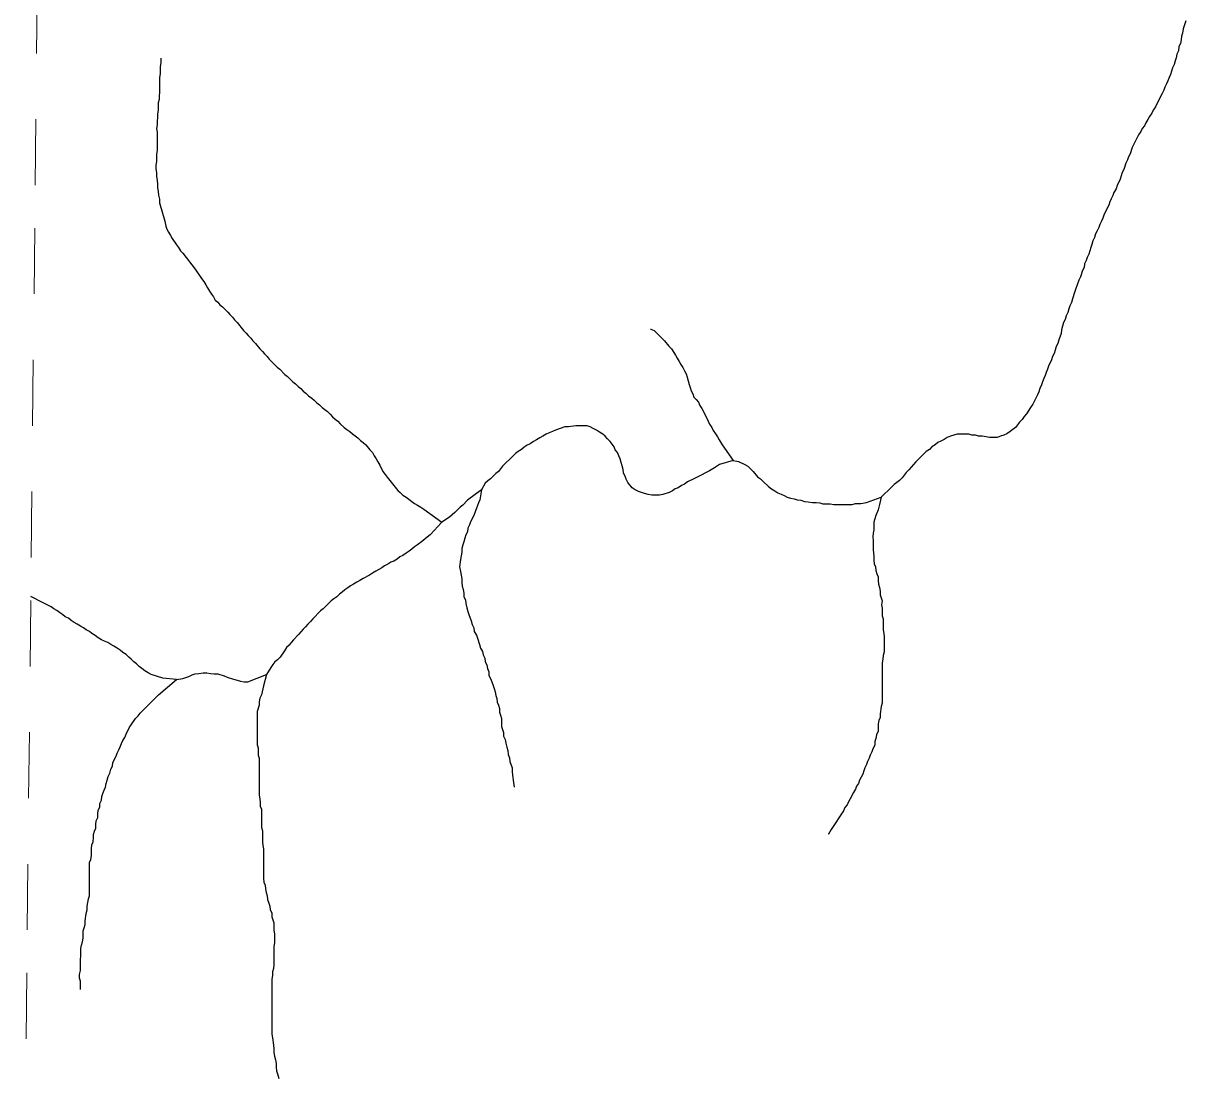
# Model space of a CAD drawing. Extents: x 652.3 to 678, y 7316.9 to 7344.9.
# Drawn here: x 652.452 to 654.216, y 7332.83 to 7334.436 of the extents above; entities that cross this region are included whole.
import ezdxf

# ---------------------------------------------------------------- set-up
doc = ezdxf.new("R2010")
doc.units = 0
doc.header["$LTSCALE"] = 0.032
doc.linetypes.add('SHORT_DASHED', pattern=[2.7, 1.5, -1.2])
doc.layers.add('53', color=7, linetype='SHORT_DASHED', lineweight=13)
doc.layers.add('7', color=7, linetype='Continuous', lineweight=25)

msp = doc.modelspace()

# ---------------------------------------------------------------- linework, layer by layer
at = {"layer": '53'}
msp.add_lwpolyline([(652.452, 7332.4954), (652.458, 7333.0604), (652.4641, 7333.6255), (652.4701, 7334.1905), (652.4762, 7334.7555), (652.4822, 7335.3205), (652.4882, 7335.8855), (652.4943, 7336.4505), (652.5003, 7337.0155), (652.5063, 7337.5805), (652.5124, 7338.1456), (652.5184, 7338.7106), (652.5244, 7339.2756), (652.5305, 7339.8406), (652.5365, 7340.4056), (652.5425, 7340.9706), (652.5485, 7341.5356), (652.5546, 7342.1006), (652.5606, 7342.6656), (652.5666, 7343.2307), (652.5726, 7343.7957), (652.5786, 7344.3607), (652.5847, 7344.9257)], dxfattribs=at)
at = {"layer": '7'}
for p, q in [((652.6844, 7333.4403), (652.6637, 7333.4427)), ((652.8213, 7333.4482), (652.8165, 7333.4307))]:
    msp.add_line(p, q, dxfattribs=at)
for points in [[(654.2161, 7334.4397), (654.2121, 7334.4277), (654.2114, 7334.4213), (654.2098, 7334.4166), (654.209, 7334.411), (654.2082, 7334.4054), (654.2058, 7334.4007), (654.205, 7334.3943), (654.2026, 7334.3895), (654.2018, 7334.384), (654.2002, 7334.3792), (654.1986, 7334.3736), (654.1962, 7334.3688), (654.1946, 7334.3633), (654.1931, 7334.3585), (654.1907, 7334.3537), (654.1891, 7334.3489), (654.1867, 7334.3442), (654.1843, 7334.3394), (654.1827, 7334.3346), (654.1803, 7334.3298), (654.1771, 7334.3243), (654.1748, 7334.3187), (654.1724, 7334.3139), (654.17, 7334.3092), (654.1668, 7334.3044), (654.1644, 7334.2996), (654.1612, 7334.2948), (654.1588, 7334.2901), (654.1557, 7334.2853), (654.1533, 7334.2805), (654.1501, 7334.2765), (654.1477, 7334.2718), (654.1445, 7334.267), (654.1374, 7334.2527), (654.135, 7334.2479), (654.1318, 7334.2383), (654.1294, 7334.2336), (654.1278, 7334.2288), (654.1254, 7334.224), (654.1222, 7334.2145), (654.1198, 7334.2097), (654.1183, 7334.2049), (654.1167, 7334.1994)], [(652.6606, 7334.3832), (652.6606, 7334.3824), (652.6606, 7334.3808), (652.6606, 7334.3792), (652.6606, 7334.3776), (652.6606, 7334.376), (652.6598, 7334.3704), (652.6598, 7334.3649), (652.6598, 7334.3593), (652.659, 7334.3537), (652.659, 7334.3481), (652.659, 7334.3426), (652.659, 7334.337), (652.659, 7334.3314), (652.6582, 7334.3259), (652.6582, 7334.3203), (652.6566, 7334.3155), (652.6566, 7334.31), (652.6566, 7334.3044), (652.6558, 7334.2988), (652.6558, 7334.2932), (652.655, 7334.2877), (652.655, 7334.2821), (652.6542, 7334.2765), (652.655, 7334.271), (652.655, 7334.2654), (652.655, 7334.2598), (652.655, 7334.2543), (652.655, 7334.2487), (652.655, 7334.2431), (652.6542, 7334.2375), (652.6542, 7334.232), (652.6542, 7334.2264), (652.6534, 7334.2208), (652.6534, 7334.2153), (652.6542, 7334.2097), (652.6542, 7334.2041), (652.655, 7334.1978), (652.6558, 7334.1922), (652.6558, 7334.1866), (652.6566, 7334.1811), (652.6574, 7334.1755), (652.659, 7334.1691), (652.659, 7334.1635), (652.6669, 7334.1357)], [(654.1167, 7334.1994), (654.1119, 7334.1898), (654.1103, 7334.185), (654.1071, 7334.1795), (654.1055, 7334.1747), (654.1031, 7334.1699), (654.1008, 7334.1651), (654.0992, 7334.1604), (654.0944, 7334.1508), (654.092, 7334.1452), (654.0904, 7334.1405), (654.088, 7334.1357), (654.0856, 7334.1309), (654.084, 7334.1261), (654.0817, 7334.1214), (654.0793, 7334.1166), (654.0777, 7334.111), (654.0753, 7334.1063), (654.0737, 7334.1007), (654.0721, 7334.0959), (654.0705, 7334.0911), (654.0689, 7334.0856), (654.0665, 7334.0808), (654.0649, 7334.076), (654.0626, 7334.0712), (654.0618, 7334.0657), (654.0594, 7334.0609), (654.0562, 7334.0514), (654.0538, 7334.0466), (654.049, 7334.0323), (654.0474, 7334.0275), (654.0443, 7334.0179), (654.0427, 7334.0124), (654.0403, 7334.0076), (654.0387, 7334.0028), (654.0371, 7333.9972), (654.0347, 7333.9925), (654.0331, 7333.9869), (654.0307, 7333.9821), (654.0291, 7333.9766), (654.0275, 7333.971), (654.0268, 7333.9654), (654.0236, 7333.9559), (654.022, 7333.9503), (654.0196, 7333.9455), (654.018, 7333.94), (654.0164, 7333.9352), (654.014, 7333.9304), (654.0124, 7333.9256), (654.0077, 7333.9161), (654.0061, 7333.9113), (654.0045, 7333.9065), (654.0029, 7333.9018), (654.0005, 7333.897), (653.9989, 7333.8922), (653.9973, 7333.8874), (653.9949, 7333.8819), (653.9933, 7333.8771), (653.9909, 7333.8723), (653.9838, 7333.858), (653.9806, 7333.8532), (653.9742, 7333.8437), (653.9711, 7333.8397), (653.9679, 7333.8349), (653.9639, 7333.8309), (653.9575, 7333.823), (653.9535, 7333.8198), (653.9496, 7333.8166), (653.9448, 7333.8134), (653.94, 7333.8111), (653.9352, 7333.8095), (653.9297, 7333.8079), (653.9185, 7333.8079), (653.913, 7333.8087), (653.9074, 7333.8095), (653.9018, 7333.8095), (653.8971, 7333.8111), (653.8915, 7333.8111), (653.8867, 7333.8126), (653.8692, 7333.8126), (653.8644, 7333.8111), (653.8589, 7333.8095), (653.8541, 7333.8079), (653.8493, 7333.8047), (653.8445, 7333.8023), (653.8398, 7333.7999), (653.8358, 7333.7967), (653.831, 7333.7936), (653.827, 7333.7896), (653.8223, 7333.7864), (653.8063, 7333.7705), (653.8032, 7333.7665), (653.7992, 7333.7625), (653.796, 7333.7585), (653.792, 7333.7546), (653.7857, 7333.7466), (653.7817, 7333.7426), (653.7777, 7333.7394), (653.7737, 7333.7363), (653.7697, 7333.7323), (653.7538, 7333.7172)], [(652.6669, 7334.1357), (652.6685, 7334.1285), (652.6701, 7334.1238), (652.6725, 7334.119), (652.6757, 7334.1142), (652.6781, 7334.1094), (652.6844, 7334.0999), (652.6876, 7334.0959), (652.6908, 7334.0911), (652.694, 7334.0872), (652.7131, 7334.0633), (652.7226, 7334.049), (652.7258, 7334.0442), (652.729, 7334.0394), (652.7314, 7334.0346), (652.7346, 7334.0299), (652.7377, 7334.0251), (652.7409, 7334.0211), (652.7433, 7334.0163), (652.7473, 7334.0132), (652.7505, 7334.0092), (652.7544, 7334.006), (652.7584, 7334.002), (652.7624, 7333.998), (652.7656, 7333.9941), (652.7696, 7333.9901), (652.7727, 7333.9861), (652.7767, 7333.9821), (652.7863, 7333.9702), (652.7903, 7333.9662), (652.7934, 7333.9622), (652.7974, 7333.9583), (652.8006, 7333.9543), (652.8046, 7333.9503), (652.8109, 7333.9423), (652.8149, 7333.9384), (652.8181, 7333.9344), (652.8221, 7333.9304), (652.8253, 7333.9264), (652.8372, 7333.9145), (652.8412, 7333.9113), (652.8491, 7333.9034), (652.8531, 7333.9002), (652.8571, 7333.8962), (652.8611, 7333.8922), (652.865, 7333.889), (652.869, 7333.8851), (652.873, 7333.8819), (652.877, 7333.8779), (652.881, 7333.8747), (652.8849, 7333.8707), (652.8897, 7333.8676), (652.8937, 7333.8644), (652.8977, 7333.8604), (652.9016, 7333.8572), (652.9056, 7333.8532), (652.9096, 7333.85), (652.9136, 7333.8469), (652.9176, 7333.8429), (652.9215, 7333.8389), (652.9255, 7333.8357), (652.9295, 7333.8325), (652.9327, 7333.8286), (652.939, 7333.823), (652.943, 7333.8198), (652.9478, 7333.8166), (652.9518, 7333.8134), (652.9558, 7333.8103), (652.9597, 7333.8071), (652.9637, 7333.8031), (652.9677, 7333.7999), (652.9717, 7333.7967), (652.978, 7333.7888), (652.982, 7333.7848), (652.9844, 7333.78), (652.9876, 7333.7753), (652.99, 7333.7705), (652.9932, 7333.7657), (652.9979, 7333.7562), (653.0011, 7333.7514), (653.0043, 7333.7474), (653.0202, 7333.7275), (653.0242, 7333.7243), (653.0282, 7333.7203), (653.0329, 7333.7172), (653.0369, 7333.714), (653.0417, 7333.7108), (653.0457, 7333.7076), (653.0504, 7333.7052), (653.0552, 7333.702), (653.06, 7333.6989), (653.087, 7333.679)], [(653.4041, 7333.9719), (653.4045, 7333.9718), (653.4093, 7333.9702), (653.4133, 7333.9662), (653.4252, 7333.9543), (653.4316, 7333.9463), (653.4356, 7333.9423), (653.4419, 7333.9328), (653.4443, 7333.928), (653.4475, 7333.9232), (653.4499, 7333.9185), (653.4531, 7333.9137), (653.4554, 7333.9089), (653.4578, 7333.9042), (653.4594, 7333.8994), (653.461, 7333.8938), (653.4626, 7333.8882), (653.4642, 7333.8835), (653.4658, 7333.8787), (653.4682, 7333.8739), (653.4698, 7333.8691), (653.473, 7333.8652), (653.4769, 7333.8612), (653.4785, 7333.8564), (653.4817, 7333.8516), (653.4841, 7333.8469), (653.4913, 7333.8325), (653.4936, 7333.8278), (653.4968, 7333.823), (653.4992, 7333.8182), (653.5024, 7333.8134), (653.5056, 7333.8087), (653.508, 7333.8039), (653.5127, 7333.7967), (653.5294, 7333.7729)], [(653.5294, 7333.7729), (653.5088, 7333.7665), (653.5008, 7333.7617), (653.4936, 7333.7569), (653.4745, 7333.7474), (653.4698, 7333.745), (653.4602, 7333.7402), (653.4554, 7333.7371), (653.4507, 7333.7347), (653.4459, 7333.7315), (653.4411, 7333.7299), (653.4371, 7333.7267), (653.4324, 7333.7243), (653.4228, 7333.7211), (653.4173, 7333.7203), (653.4061, 7333.7203), (653.4005, 7333.7211), (653.395, 7333.7227), (653.3902, 7333.7243), (653.3854, 7333.7259), (653.3807, 7333.7283), (653.3759, 7333.7315), (653.3695, 7333.7394), (653.3671, 7333.7442), (653.3655, 7333.749), (653.3631, 7333.7538), (653.3624, 7333.7593), (653.3608, 7333.7649), (653.3592, 7333.7697), (653.3576, 7333.7753), (653.356, 7333.78), (653.3536, 7333.7848), (653.3504, 7333.7888), (653.3488, 7333.7936), (653.3456, 7333.7975), (653.3425, 7333.8015), (653.3385, 7333.8055), (653.3353, 7333.8095), (653.3313, 7333.8126), (653.3265, 7333.8158), (653.3218, 7333.819), (653.317, 7333.8214), (653.3122, 7333.8238), (653.3075, 7333.8254), (653.2907, 7333.8254), (653.2796, 7333.8238), (653.274, 7333.8238), (653.2597, 7333.819), (653.2549, 7333.8166), (653.2502, 7333.815), (653.2454, 7333.8126), (653.2406, 7333.8095), (653.2358, 7333.8071), (653.2311, 7333.8039), (653.2263, 7333.8015), (653.2215, 7333.7983), (653.2167, 7333.7959), (653.212, 7333.7928), (653.208, 7333.7896), (653.2032, 7333.7864), (653.1992, 7333.7832), (653.1953, 7333.78), (653.1793, 7333.7641), (653.1762, 7333.7601), (653.173, 7333.7562), (653.169, 7333.753), (653.161, 7333.745), (653.1571, 7333.7418), (653.1531, 7333.7386), (653.1475, 7333.7283)], [(653.5294, 7333.7729), (653.5374, 7333.7713), (653.547, 7333.7665), (653.5517, 7333.7641), (653.5557, 7333.7601), (653.5597, 7333.7562), (653.566, 7333.7482), (653.5708, 7333.745), (653.5748, 7333.741), (653.5828, 7333.7331), (653.5875, 7333.7299), (653.5923, 7333.7267), (653.5971, 7333.7235), (653.6019, 7333.7219), (653.6066, 7333.7196), (653.6114, 7333.7172), (653.6162, 7333.7156), (653.6217, 7333.7148), (653.6265, 7333.7132), (653.6321, 7333.7124), (653.6377, 7333.7108), (653.6432, 7333.71), (653.6496, 7333.7092), (653.6552, 7333.7092), (653.6607, 7333.7084), (653.6655, 7333.7068), (653.6766, 7333.7068), (653.6822, 7333.706), (653.7101, 7333.706), (653.7148, 7333.7076), (653.7228, 7333.7076), (653.7316, 7333.7092), (653.7538, 7333.7172)], [(653.1475, 7333.7283), (653.126, 7333.7124), (653.1189, 7333.7052), (653.1149, 7333.702), (653.1069, 7333.6941), (653.103, 7333.6901), (653.099, 7333.6869), (653.087, 7333.679)], [(653.1475, 7333.7283), (653.1451, 7333.7132), (653.1427, 7333.7084), (653.1396, 7333.7005), (653.1356, 7333.6893), (653.1308, 7333.6798), (653.1292, 7333.675), (653.1268, 7333.6702), (653.126, 7333.6646), (653.1236, 7333.6599), (653.1221, 7333.6551), (653.1205, 7333.6495), (653.1189, 7333.6448), (653.1173, 7333.6392), (653.1173, 7333.6336), (653.1165, 7333.628), (653.1157, 7333.6225), (653.1141, 7333.6113), (653.1157, 7333.6042), (653.1165, 7333.5986), (653.1173, 7333.593), (653.1173, 7333.5875), (653.1181, 7333.5819), (653.1197, 7333.5771), (653.1205, 7333.5716), (653.1205, 7333.566), (653.1229, 7333.5612), (653.1236, 7333.5556), (653.1252, 7333.5493), (653.1268, 7333.5437), (653.1284, 7333.5389), (653.1316, 7333.5294), (653.1332, 7333.5238), (653.1356, 7333.519), (653.1364, 7333.5135), (653.1396, 7333.5079), (653.1412, 7333.5031), (653.1443, 7333.4936), (653.1459, 7333.488), (653.1491, 7333.4832), (653.1499, 7333.4777), (653.1523, 7333.4729), (653.1531, 7333.4673), (653.1555, 7333.4625), (653.1563, 7333.457), (653.1587, 7333.4522), (653.1587, 7333.4466), (653.1618, 7333.4411), (653.165, 7333.4315), (653.1666, 7333.4267), (653.1682, 7333.422), (653.169, 7333.4164), (653.1706, 7333.4116), (653.1714, 7333.4061), (653.173, 7333.4013), (653.1746, 7333.3965), (653.1746, 7333.3909), (653.1762, 7333.3862), (653.1778, 7333.3814), (653.1778, 7333.3694), (653.1809, 7333.3599), (653.1809, 7333.3543), (653.1833, 7333.3496), (653.1841, 7333.344), (653.1857, 7333.3376), (653.1873, 7333.3328), (653.1881, 7333.3265), (653.1897, 7333.3217), (653.1905, 7333.3161), (653.1937, 7333.3066), (653.1937, 7333.301), (653.1945, 7333.2955), (653.1961, 7333.2843), (653.1971, 7333.2772)], [(653.7538, 7333.7172), (653.7514, 7333.706), (653.7491, 7333.6981), (653.7459, 7333.6893), (653.7443, 7333.6845), (653.7427, 7333.679), (653.7427, 7333.6678), (653.7419, 7333.6623), (653.7411, 7333.6567), (653.7419, 7333.6511), (653.7419, 7333.6376), (653.7427, 7333.6273), (653.7427, 7333.6217), (653.7435, 7333.6161), (653.7451, 7333.6113), (653.7459, 7333.6058), (653.7475, 7333.601), (653.7491, 7333.5962), (653.7491, 7333.5907), (653.7499, 7333.5851), (653.7514, 7333.5803), (653.7522, 7333.5747), (653.7522, 7333.5692), (653.7538, 7333.5644), (653.7554, 7333.5596), (653.7546, 7333.554), (653.7554, 7333.5485), (653.7554, 7333.5373), (653.757, 7333.5326), (653.757, 7333.5159), (653.7578, 7333.5103), (653.7586, 7333.5047), (653.7586, 7333.4824), (653.757, 7333.4769), (653.7562, 7333.4713), (653.7554, 7333.4657), (653.7554, 7333.4045), (653.7538, 7333.3997), (653.7522, 7333.3885), (653.7522, 7333.383), (653.7506, 7333.3782), (653.7491, 7333.3734), (653.7491, 7333.3623), (653.7467, 7333.3567), (653.7459, 7333.3511), (653.7443, 7333.3464), (653.7443, 7333.3408), (653.7411, 7333.3352), (653.7395, 7333.3305), (653.7371, 7333.3257), (653.7355, 7333.3209), (653.7331, 7333.3161), (653.7316, 7333.3114), (653.7292, 7333.3066), (653.7276, 7333.3018), (653.726, 7333.297), (653.7212, 7333.2875), (653.7196, 7333.2827), (653.7164, 7333.2787), (653.7148, 7333.274), (653.7117, 7333.2692), (653.7069, 7333.2596), (653.7045, 7333.2549), (653.7021, 7333.2501), (653.6989, 7333.2461), (653.6965, 7333.2413), (653.6782, 7333.2127), (653.674, 7333.206), (653.6737, 7333.2057)], [(653.087, 7333.679), (653.0695, 7333.6599), (653.0624, 7333.6543), (653.0584, 7333.6511), (653.0544, 7333.6479), (653.0504, 7333.6448), (653.0457, 7333.6416), (653.0417, 7333.6384), (653.0377, 7333.6352), (653.0329, 7333.632), (653.0282, 7333.6288), (653.0234, 7333.6265), (653.0194, 7333.6233), (653.0146, 7333.6201), (653.0099, 7333.6185), (653.0051, 7333.6153), (653.0003, 7333.6129), (652.9963, 7333.6097), (652.9916, 7333.6074), (652.9868, 7333.605), (652.982, 7333.6018), (652.9772, 7333.5986), (652.9677, 7333.5938), (652.9629, 7333.5907), (652.9581, 7333.5883), (652.9534, 7333.5851), (652.9486, 7333.5827), (652.9446, 7333.5795), (652.9398, 7333.5763), (652.9359, 7333.5731), (652.9319, 7333.57), (652.9279, 7333.566), (652.9231, 7333.5628), (652.9192, 7333.5596), (652.9072, 7333.5477), (652.9032, 7333.5445), (652.8913, 7333.5326), (652.8881, 7333.5286), (652.8841, 7333.5246), (652.8802, 7333.5206), (652.877, 7333.5167), (652.873, 7333.5127), (652.8698, 7333.5087), (652.8619, 7333.5007), (652.8587, 7333.4968), (652.8555, 7333.4928), (652.8515, 7333.4888), (652.8483, 7333.484), (652.842, 7333.4745), (652.838, 7333.4705), (652.834, 7333.4673), (652.8308, 7333.4633), (652.8277, 7333.4586), (652.8213, 7333.4482)], [(652.6637, 7333.4427), (652.6462, 7333.4482), (652.6415, 7333.4506), (652.6367, 7333.4538), (652.6319, 7333.457), (652.6279, 7333.4602), (652.624, 7333.4641), (652.62, 7333.4673), (652.616, 7333.4713), (652.612, 7333.4745), (652.608, 7333.4785), (652.6033, 7333.4816), (652.5993, 7333.4848), (652.5945, 7333.488), (652.5897, 7333.4912), (652.585, 7333.4936), (652.5802, 7333.4968), (652.5754, 7333.4984), (652.5706, 7333.5007), (652.5659, 7333.5039), (652.5611, 7333.5071), (652.5563, 7333.5103), (652.5523, 7333.5135), (652.5476, 7333.5159), (652.5436, 7333.519), (652.5388, 7333.5214), (652.534, 7333.5246), (652.5293, 7333.527), (652.5245, 7333.5302), (652.5205, 7333.5334), (652.5157, 7333.5357), (652.5118, 7333.5389), (652.507, 7333.5421), (652.503, 7333.5453), (652.4982, 7333.5477), (652.4943, 7333.5509), (652.4752, 7333.5604), (652.4704, 7333.5628), (652.4635, 7333.5663)], [(652.5388, 7332.97), (652.5388, 7332.9827), (652.5372, 7332.9875), (652.5372, 7332.9931), (652.5388, 7332.9987), (652.5388, 7333.0154), (652.5396, 7333.0209), (652.5396, 7333.0321), (652.5404, 7333.0376), (652.542, 7333.0424), (652.5428, 7333.048), (652.5428, 7333.0591), (652.5444, 7333.0639), (652.546, 7333.0687), (652.546, 7333.0742), (652.5476, 7333.0854), (652.5492, 7333.091), (652.5492, 7333.0965), (652.55, 7333.1021), (652.5508, 7333.1077), (652.5523, 7333.1124), (652.5523, 7333.1626), (652.5547, 7333.1673), (652.5555, 7333.1729), (652.5555, 7333.1841), (652.5563, 7333.1896), (652.5579, 7333.1944), (652.5587, 7333.2), (652.5587, 7333.2055), (652.5603, 7333.2103), (652.5619, 7333.2151), (652.5619, 7333.2207), (652.5627, 7333.2262), (652.5651, 7333.231), (652.5651, 7333.2366), (652.5659, 7333.2421), (652.5683, 7333.2469), (652.5683, 7333.2525), (652.5706, 7333.2573), (652.5714, 7333.2628), (652.573, 7333.2676), (652.5746, 7333.2724), (652.577, 7333.2771), (652.5778, 7333.2827), (652.5794, 7333.2875), (652.581, 7333.2931), (652.5834, 7333.2986), (652.585, 7333.3042), (652.5874, 7333.309), (652.5881, 7333.3145), (652.5929, 7333.3241), (652.5945, 7333.3289), (652.5969, 7333.3336), (652.5993, 7333.3384), (652.6009, 7333.3432), (652.6033, 7333.348), (652.6064, 7333.3527), (652.608, 7333.3575), (652.6128, 7333.3671), (652.616, 7333.3718), (652.6224, 7333.3814), (652.6263, 7333.3854), (652.6295, 7333.3893), (652.6375, 7333.3973), (652.6415, 7333.4013), (652.6574, 7333.4172), (652.6844, 7333.4403)], [(652.6844, 7333.4403), (652.694, 7333.4419), (652.6987, 7333.4434), (652.7035, 7333.445), (652.7083, 7333.4474), (652.7131, 7333.449), (652.7186, 7333.4498), (652.725, 7333.4506), (652.7306, 7333.4506), (652.7361, 7333.4498), (652.7417, 7333.449), (652.7473, 7333.449), (652.7568, 7333.4458), (652.7616, 7333.4442), (652.7712, 7333.4411), (652.7767, 7333.4395), (652.7815, 7333.4379), (652.7871, 7333.4371), (652.7926, 7333.4371), (652.8213, 7333.4482)], [(652.8165, 7333.4307), (652.8133, 7333.4172), (652.8109, 7333.4124), (652.8101, 7333.4068), (652.8101, 7333.4013), (652.807, 7333.3917), (652.807, 7333.3416), (652.8086, 7333.3368), (652.8086, 7333.3257), (652.8101, 7333.3209), (652.8101, 7333.2652), (652.8109, 7333.2596), (652.8117, 7333.2541), (652.8117, 7333.2485), (652.8133, 7333.2437), (652.8133, 7333.2159), (652.8149, 7333.2111), (652.8149, 7333.1944), (652.8157, 7333.1888), (652.8165, 7333.1833), (652.8165, 7333.1387), (652.8173, 7333.1331), (652.8189, 7333.1284), (652.8197, 7333.1228), (652.8205, 7333.1172), (652.8221, 7333.1124), (652.8229, 7333.1069), (652.8245, 7333.1013), (652.8261, 7333.0965), (652.8269, 7333.091), (652.8292, 7333.0862), (652.8292, 7333.0806), (652.8324, 7333.0711), (652.8324, 7333.0599), (652.8332, 7333.0544), (652.8332, 7333.0408), (652.8324, 7333.0353), (652.8324, 7333.0074), (652.8316, 7333.0018), (652.83, 7332.9971), (652.83, 7332.9915), (652.8292, 7332.9859), (652.8292, 7332.9024), (652.83, 7332.8968), (652.8316, 7332.8857), (652.8324, 7332.8801), (652.8324, 7332.8745), (652.8332, 7332.869), (652.8348, 7332.8634), (652.8356, 7332.8578), (652.8356, 7332.8523), (652.8364, 7332.8467), (652.838, 7332.8419), (652.8388, 7332.8387), (652.8398, 7332.8349)]]:
    msp.add_lwpolyline(points, dxfattribs=at)

doc.saveas('drawing.dxf')
